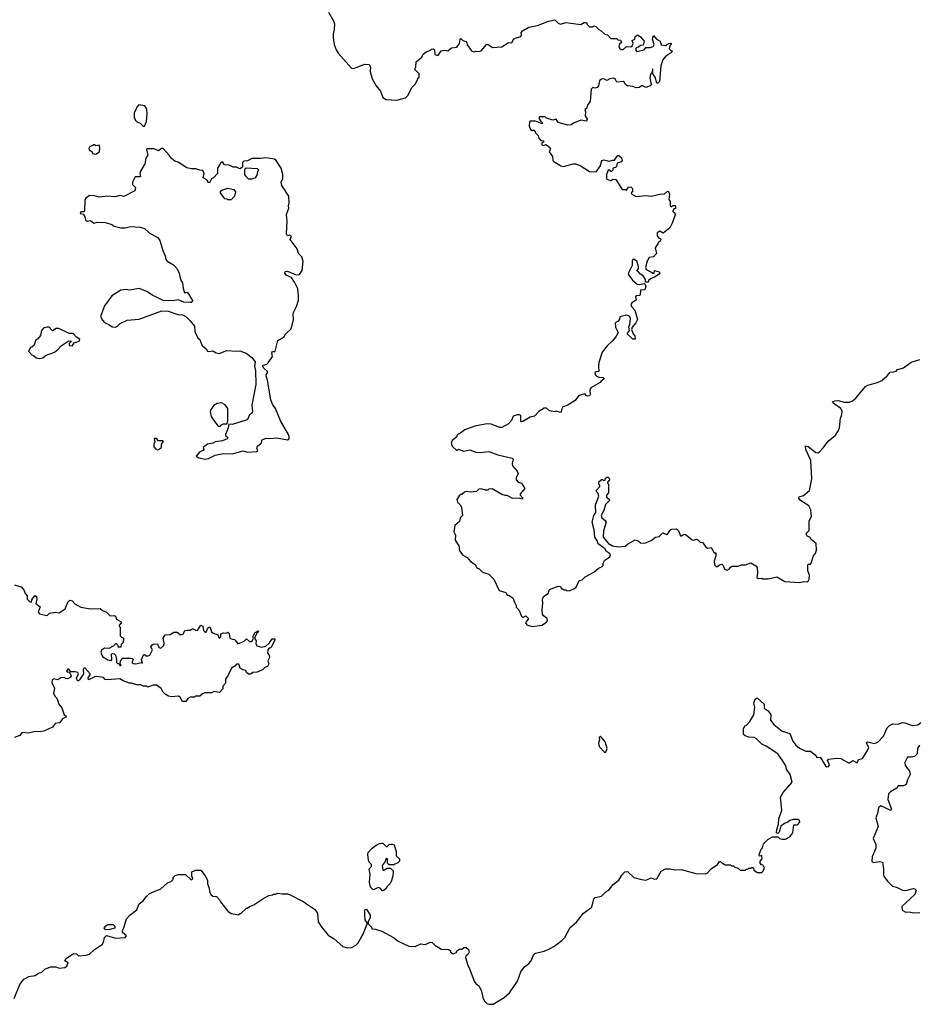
# Model space of a CAD drawing. Extents: x 1980017 to 2252640, y 74400 to 266395.
# Tile 276 of 388: x 2099582 to 2107881, y 230872 to 239965. Entities that reach past the tile are written whole.
import ezdxf

# ---------------------------------------------------------------- set-up
doc = ezdxf.new("R2010")
doc.units = 0

msp = doc.modelspace()

# ---------------------------------------------------------------- linework, layer by layer
at = {"layer": '0CON20XD'}
for points in [[(2102433.8, 240035), (2102480, 239955), (2102488.8, 239925), (2102486, 239875), (2102476.2, 239835), (2102476.1, 239796.1), (2102486.2, 239735), (2102503.8, 239685), (2102523.8, 239655), (2102645, 239517.5), (2102665, 239514), (2102697.5, 239527.5), (2102766.7, 239553.3), (2102809.5, 239549.5), (2102821.2, 239525), (2102818, 239485), (2102838, 239418), (2102873.9, 239353.9), (2102912.5, 239305), (2102937, 239247), (2102965, 239227.5), (2103065, 239220), (2103145, 239243.3), (2103166.2, 239265), (2103205, 239342.5), (2103235, 239370), (2103260, 239415), (2103260, 239425), (2103270, 239435), (2103270, 239465), (2103230, 239505), (2103241.7, 239528.3), (2103243.3, 239575), (2103295, 239620), (2103308.8, 239645), (2103335, 239668), (2103375.8, 239684.2), (2103385, 239693.3), (2103400, 239695), (2103413.3, 239685), (2103414.2, 239644.2), (2103445, 239632.5), (2103474.3, 239675.7), (2103485, 239681.2), (2103503.6, 239683.6), (2103535, 239676.7), (2103570, 239705), (2103618.3, 239711.7), (2103643.3, 239745), (2103648.3, 239781.7), (2103655, 239790), (2103673, 239773), (2103703, 239763), (2103711.7, 239751.7), (2103713, 239733), (2103755.7, 239675.7), (2103775, 239668), (2103795, 239673.3), (2103825, 239670), (2103845, 239677.5), (2103895, 239737.5), (2103915, 239732.5), (2103947, 239707), (2104035, 239712.5), (2104095, 239752.5), (2104128.3, 239751.7), (2104142.5, 239785), (2104160, 239795)], [(2104160, 239795), (2104209.3, 239810.7), (2104216.7, 239825), (2104213.3, 239845), (2104225, 239862.5), (2104285, 239895.8), (2104365, 239912.5), (2104465, 239952.5), (2104525, 239962.5), (2104555, 239932.5), (2104575, 239923.3), (2104625, 239940), (2104765, 239920), (2104795, 239937.5), (2104815, 239937.5), (2104821.7, 239921.7), (2104845, 239900), (2104875, 239900), (2104885, 239906.7), (2104901.7, 239901.7), (2104930, 239875), (2104953, 239863), (2104985, 239830), (2105010, 239825), (2105041.7, 239791.7), (2105095, 239790), (2105105, 239780), (2105130, 239775), (2105140, 239755), (2105121.7, 239738.3), (2105116.2, 239723.8), (2105121.9, 239701.9), (2105138.1, 239688.1), (2105155, 239690.6), (2105184.4, 239715.6), (2105225, 239712.5), (2105238.2, 239721.8), (2105246.2, 239745), (2105238.3, 239771.7), (2105262.5, 239785), (2105265, 239810), (2105285, 239822.5), (2105295, 239822.5), (2105315.9, 239805.9), (2105347.5, 239765), (2105339.3, 239730.7), (2105315, 239726.7), (2105297.7, 239712.3), (2105274.4, 239705.6), (2105268, 239685), (2105281.7, 239671.7), (2105347.5, 239685), (2105365, 239707.5), (2105403.6, 239706.4), (2105433, 239717), (2105440, 239735), (2105426.2, 239785), (2105435, 239820), (2105462.5, 239785), (2105496.7, 239765), (2105505, 239732.5), (2105545, 239726.7), (2105572.5, 239745), (2105587.7, 239747.7), (2105597.5, 239745), (2105597.5, 239735), (2105587, 239723), (2105580, 239695), (2105595, 239680), (2105610, 239675), (2105592.5, 239655), (2105545.8, 239624.2), (2105521.2, 239595), (2105501.7, 239538.3), (2105490, 239395), (2105475, 239380), (2105465, 239380), (2105450, 239435), (2105427.5, 239465), (2105430, 239505), (2105425, 239510), (2105421.7, 239478.3), (2105408.3, 239461.7), (2105402.1, 239427.9), (2105413.8, 239365), (2105405, 239352.5), (2105365, 239337.5), (2105335, 239352.5), (2105325, 239352.5), (2105305, 239337.5), (2105275, 239336.7), (2105245, 239347.5), (2105193.6, 239353.6), (2105176.2, 239366.2), (2105168.8, 239385), (2105155, 239393.3), (2105096.2, 239386.2), (2105082.9, 239412.9), (2105065, 239423.8), (2105033, 239417), (2105005, 239402.5), (2104975, 239417.5), (2104955, 239416.7), (2104935, 239400), (2104927, 239353), (2104915, 239340), (2104895, 239332.5), (2104875, 239340), (2104858.3, 239321.7), (2104849.3, 239210.7), (2104828.3, 239181.7), (2104817.5, 239145), (2104800, 239135), (2104807.5, 239115), (2104803.3, 239076.7), (2104822.5, 239045), (2104815, 239027.5), (2104763.9, 239036.1), (2104695, 239010), (2104675.9, 238994.1), (2104645, 238989.5), (2104555, 239016.7), (2104537.5, 239047.5), (2104505, 239036.7), (2104446.4, 239056.4), (2104435, 239066.7), (2104405, 239067.5), (2104383, 239067), (2104377.5, 239055), (2104390.7, 239030.7), (2104407.5, 239015), (2104407.5, 239002.5), (2104345, 239028.8), (2104295, 239027.5), (2104290, 239025), (2104287.5, 238985), (2104300.7, 238950.7), (2104315, 238942.5), (2104327, 238947), (2104338.3, 238938.3), (2104345, 238920), (2104370, 238895), (2104375, 238870), (2104395, 238850), (2104420, 238845), (2104420, 238835), (2104403, 238827), (2104405, 238810), (2104415, 238803.8), (2104445, 238812.5), (2104480.7, 238780.7), (2104483.3, 238775), (2104470.8, 238745), (2104501.7, 238701.7), (2104506.7, 238665), (2104514.1, 238654.1), (2104580, 238615), (2104605, 238610), (2104693, 238633), (2104715, 238633.3), (2104758.3, 238618.3), (2104845, 238562.5), (2104905, 238560), (2104946.2, 238615), (2104953.8, 238655), (2104962.5, 238665), (2104975, 238670), (2105025, 238658.1), (2105055, 238668.6), (2105075, 238666.7), (2105098.8, 238705), (2105105, 238711.2), (2105115, 238710), (2105138.7, 238688.7), (2105146, 238664), (2105137.5, 238652.5), (2105100.7, 238639.3), (2105095, 238610), (2105085, 238600), (2105060, 238595), (2105060, 238575), (2105048.3, 238561.7), (2105041.7, 238561.7), (2105028.8, 238578.8), (2105015, 238576.2), (2105000.8, 238535), (2105002.5, 238495), (2105035, 238480), (2105045, 238480), (2105058.3, 238491.7), (2105088.3, 238488.3), (2105145, 238397.5), (2105175, 238397.5), (2105185, 238390), (2105205, 238417.5), (2105225, 238420), (2105240, 238405), (2105240, 238375), (2105230, 238365), (2105235, 238352.5), (2105275, 238332.5), (2105365, 238342.5), (2105415, 238333.5), (2105505, 238355.6), (2105535, 238354), (2105565, 238380), (2105575, 238377.5), (2105582.5, 238355), (2105577.5, 238305), (2105590, 238285), (2105588.3, 238248.3), (2105595, 238240), (2105605, 238240), (2105615, 238250), (2105635, 238250), (2105640, 238225), (2105621.7, 238218.3), (2105613, 238197), (2105615, 238190), (2105630, 238185), (2105636.1, 238163.9), (2105608, 238085), (2105585, 238042.5), (2105525, 237993.3), (2105495, 238012.5), (2105470, 237995), (2105468, 237968), (2105485, 237947.5), (2105500, 237945), (2105502.5, 237935), (2105495, 237917.5), (2105480, 237910), (2105476.7, 237895), (2105450.7, 237859.3), (2105462.5, 237805), (2105436.1, 237773.9), (2105395, 237770), (2105376.7, 237735), (2105362.5, 237675), (2105367, 237657), (2105418.8, 237628.8), (2105425, 237620), (2105440, 237625), (2105445, 237647.5), (2105487, 237637), (2105492.5, 237625), (2105487.5, 237615), (2105445, 237587.5), (2105413.8, 237576.2), (2105390, 237555), (2105385, 237540), (2105361.7, 237541.7), (2105360, 237565), (2105338.3, 237598.3), (2105313.6, 237613.6), (2105295, 237640), (2105280, 237645), (2105297, 237663), (2105296.7, 237685), (2105282.5, 237735), (2105255, 237752.5), (2105245, 237750), (2105237.5, 237735), (2105237.5, 237695), (2105203, 237627), (2105202.5, 237615), (2105213.8, 237595), (2105245.8, 237555.8), (2105283, 237523), (2105305, 237520), (2105347.5, 237527.5), (2105358.3, 237518.3), (2105363, 237503), (2105355, 237470), (2105315, 237467.5), (2105311.2, 237425), (2105305, 237418.8), (2105274.3, 237415.7), (2105268.8, 237405), (2105276.1, 237373.9), (2105235, 237350.8), (2105226.7, 237335), (2105231.1, 237315), (2105261.5, 237281.5), (2105286.7, 237195), (2105271.2, 237165), (2105238, 237125), (2105233.3, 237105), (2105248, 237065), (2105263.3, 237045), (2105266.7, 237013.3), (2105245, 237013.3), (2105192.5, 237065), (2105213.3, 237095), (2105207.5, 237125), (2105217.7, 237152.3), (2105222.5, 237205), (2105215, 237227.1), (2105185, 237236), (2105125, 237220), (2105121.7, 237198.3), (2105109.3, 237180.7), (2105080, 237165), (2105083.3, 237125), (2105107.5, 237075), (2105086, 237035), (2105053.8, 236995), (2105007.3, 236952.7), (2104961.2, 236895), (2104931.7, 236798.3), (2104926.7, 236765), (2104930, 236715), (2104905, 236713.3), (2104894.2, 236705), (2104895, 236687.5), (2104905, 236676.7), (2104930, 236665), (2104969.5, 236659.5), (2104977.5, 236655), (2104976, 236644), (2104947.5, 236625), (2104942.5, 236615), (2104857.5, 236565), (2104847.5, 236545), (2104850, 236505), (2104845, 236492.5), (2104825, 236486.7), (2104812.5, 236495), (2104805, 236510), (2104745, 236493.3), (2104710.7, 236449.3), (2104637.7, 236402.3), (2104598.8, 236391.2), (2104587.7, 236372.3), (2104583.6, 236346.4), (2104575, 236337.5), (2104535, 236350), (2104525, 236342.5), (2104475, 236353.3), (2104445.9, 236375.9), (2104425, 236378), (2104375, 236346.2), (2104335, 236303.8), (2104295, 236293.8), (2104227, 236253), (2104215, 236250), (2104210, 236255), (2104209.3, 236309.3), (2104196.4, 236316.4), (2104175, 236316.7), (2104140, 236305), (2104122.5, 236265), (2104095, 236232.5), (2104035, 236200), (2104015, 236200), (2103935, 236230), (2103895, 236232.5), (2103785, 236211.2), (2103693.9, 236176.1), (2103645, 236140), (2103635, 236140), (2103620, 236125), (2103618.3, 236111.7), (2103575, 236077.5), (2103566.2, 236055), (2103576.7, 236025), (2103615, 235990), (2103625, 235990), (2103635, 236000), (2103685, 235980), (2103738.3, 235991.7), (2103795, 235972.5), (2103835, 235967.5), (2103915, 235977.5), (2103996.1, 235946.1), (2104130, 235915), (2104140, 235905), (2104130, 235865), (2104133.3, 235845), (2104176.1, 235796.1), (2104186.7, 235775), (2104166.2, 235735), (2104166, 235715), (2104184.3, 235694.3), (2104217.5, 235685), (2104247.5, 235635), (2104203.3, 235585), (2104203, 235573), (2104227, 235547), (2104221.7, 235538.3), (2104195, 235547.5), (2104133, 235543), (2104085, 235570), (2104065, 235570), (2104035, 235581.2), (2103945, 235632.5), (2103915, 235630), (2103905, 235620), (2103885, 235620), (2103845, 235632.5), (2103821.7, 235628.3), (2103801.7, 235608.3), (2103745, 235602.5), (2103705, 235607.5), (2103688.3, 235601.7), (2103665, 235580), (2103655, 235580), (2103641.7, 235568.3), (2103620, 235535), (2103625, 235510), (2103650, 235485), (2103661.7, 235461.7), (2103670, 235385), (2103650, 235365), (2103645, 235330), (2103600, 235295), (2103592.5, 235235), (2103607.5, 235205), (2103605, 235160), (2103637.5, 235105), (2103645, 235060), (2103675, 235020), (2103715, 234997.5), (2103745, 234962.5), (2103787.5, 234935), (2103805, 234903.3), (2103825, 234892.5), (2103852.5, 234865), (2103875, 234856.2), (2103913, 234843), (2103959.5, 234799.5), (2104010, 234695), (2104070, 234675), (2104085, 234650), (2104095, 234650), (2104136.4, 234626.4), (2104150, 234585), (2104167.5, 234555), (2104168.3, 234538.3), (2104192.5, 234515), (2104215, 234457.5), (2104225, 234447.5), (2104235, 234447.5), (2104255, 234460), (2104280, 234435), (2104254.4, 234395.6), (2104265, 234376.2), (2104315, 234361.2), (2104405, 234374.3), (2104447.9, 234402.1), (2104457.5, 234415), (2104454, 234435), (2104418.3, 234458.3), (2104410, 234475), (2104406, 234515), (2104413.3, 234573.3), (2104410, 234615), (2104420.5, 234639.5), (2104463, 234667), (2104476.2, 234703.8), (2104555, 234732.5), (2104575, 234730), (2104585, 234710), (2104595, 234710), (2104605, 234700), (2104625, 234700), (2104635, 234690), (2104665, 234692.5), (2104707, 234713), (2104720, 234725), (2104750, 234785), (2104775, 234792.5), (2104805, 234820), (2104885, 234862.5), (2104923.9, 234896.1), (2104960, 234915), (2104970, 234925), (2104970, 234945), (2104987, 234973), (2105032.5, 235005), (2105037.5, 235025), (2105030, 235035), (2105000, 235055), (2104990, 235075), (2104967.5, 235095), (2104923.3, 235125), (2104919.3, 235149.3)], [(2100735, 238980), (2100752.5, 239025), (2100760, 239095), (2100757, 239137), (2100738.3, 239168.3), (2100683, 239177), (2100660, 239155), (2100660, 239145), (2100637.5, 239105), (2100637.5, 239065), (2100650, 239035), (2100665, 239020), (2100695, 239010), (2100721.7, 238981.7), (2100735, 238980)], [(2101295, 235907.5), (2101325, 235913.3), (2101386.2, 235943.8), (2101465, 235960), (2101546.4, 235956.4), (2101645, 235983.3), (2101685, 235972), (2101775, 235977.5), (2101782.5, 235985), (2101772, 236005), (2101779.2, 236025), (2101813.3, 236055), (2101820, 236085), (2101855, 236101.2), (2101885, 236098), (2101955, 236104.2), (2102055, 236086.2), (2102070, 236095), (2102070, 236115), (2102060.3, 236140.3), (2101993.2, 236253.2), (2101943.6, 236375), (2101917.8, 236415), (2101902, 236455), (2101870, 236635), (2101857.5, 236675), (2101857.5, 236685), (2101871.2, 236705), (2101868.8, 236715), (2101835, 236746.7), (2101823, 236767), (2101830, 236775), (2101865, 236783.3), (2101876.7, 236795), (2101917.5, 236855), (2101908.8, 236885), (2101915, 236902.5), (2101935, 236897.5), (2101940, 236905), (2101966.4, 237003.6), (2102023.3, 237035), (2102033.3, 237056.7), (2102051.2, 237075), (2102085, 237107.5), (2102095, 237130), (2102110, 237195), (2102106.7, 237255), (2102136.7, 237315), (2102156.7, 237375), (2102157.5, 237415), (2102149.7, 237479.7), (2102120.7, 237540.7), (2102092.5, 237585), (2102042.5, 237605), (2102030, 237625), (2102035, 237640), (2102055, 237642.5), (2102135, 237610), (2102165, 237612.5), (2102191.7, 237648.3), (2102200, 237735), (2102186.7, 237775), (2102157.5, 237805), (2102145, 237847.5), (2102080, 237935), (2102092.5, 237965), (2102075, 237976.2), (2102055, 237970), (2102046.7, 237986.7), (2102052.5, 238105), (2102046.7, 238165), (2102068.8, 238225), (2102062.9, 238245), (2102070.8, 238275), (2102067.5, 238335), (2102001.2, 238435), (2101996.7, 238465), (2102013, 238497), (2102013.3, 238535), (2101997.5, 238595), (2101950, 238665), (2101935, 238675.8), (2101855, 238688.8), (2101806.7, 238683.3), (2101725, 238682.5), (2101685, 238662.5), (2101653, 238657), (2101640, 238645), (2101638.3, 238601.7), (2101615, 238587.5), (2101585, 238602.5), (2101551.7, 238601.7), (2101515, 238620), (2101473, 238623), (2101455, 238652.5), (2101435, 238640), (2101407.5, 238595), (2101407.5, 238545), (2101372.5, 238505), (2101353.3, 238495), (2101335, 238457.5), (2101325, 238462.5), (2101310, 238485), (2101277.5, 238505), (2101286.1, 238543.9), (2101272.9, 238572.9), (2101245, 238574.2), (2101207.7, 238587.7), (2101165, 238586.2), (2101125, 238598), (2101045, 238648.8), (2101015, 238657.5), (2100982.3, 238682.3), (2100963.3, 238715), (2100905.5, 238775.5), (2100892.5, 238775), (2100865, 238753.3), (2100825, 238772.5), (2100758.3, 238771.7), (2100752.5, 238765), (2100763.8, 238715), (2100745.8, 238685), (2100736.2, 238635), (2100696.2, 238565), (2100690, 238545), (2100697.5, 238515), (2100647.5, 238515), (2100622, 238465), (2100625, 238443.3), (2100650.8, 238415), (2100645.8, 238384.2), (2100545, 238332.5), (2100505, 238342.5), (2100476.7, 238333.3), (2100455, 238327.5), (2100395, 238333.8), (2100315, 238326.7), (2100273, 238337), (2100225, 238340), (2100190, 238315), (2100183, 238297), (2100180, 238195), (2100175, 238190), (2100145, 238190), (2100140, 238175), (2100168.3, 238168.3), (2100182.5, 238145), (2100190, 238115), (2100205, 238103.3), (2100235, 238110), (2100265, 238086.7), (2100296.4, 238096.4), (2100375, 238091.2), (2100433.6, 238073.6), (2100455, 238057.5), (2100515, 238043.8), (2100555, 238041.2), (2100605, 238056.2), (2100695, 238048.8), (2100735, 238036.7), (2100777.5, 237995), (2100859.5, 237949.5), (2100876, 237925), (2100904.2, 237834.2), (2100926.7, 237785), (2100931.7, 237751.7), (2100944.2, 237734.2), (2101002.3, 237702.3), (2101036.2, 237665), (2101054.1, 237624.1), (2101066.7, 237565), (2101086.2, 237535), (2101091.2, 237485), (2101103, 237443), (2101125, 237447.5), (2101135, 237442.5), (2101180, 237365), (2101166.7, 237353.3), (2101155, 237352.5), (2101097, 237357), (2101045, 237377.5), (2100995, 237370), (2100907, 237373), (2100843.9, 237403.9), (2100805, 237420), (2100755.9, 237455.9), (2100685, 237483.3), (2100595, 237466.7), (2100565, 237472.5), (2100515, 237467.5), (2100434.1, 237415.9), (2100366.4, 237323.6), (2100327.5, 237225), (2100345, 237190), (2100365, 237167.5), (2100405, 237150), (2100435, 237126.9), (2100465, 237125.5), (2100484, 237135), (2100509.3, 237160.7), (2100575, 237190), (2100685, 237200), (2100895, 237277.5), (2100953, 237273), (2101043.6, 237243.6), (2101085, 237240), (2101115, 237222.5), (2101155, 237182.5), (2101197.5, 237135), (2101200, 237085), (2101227.5, 237025), (2101243.6, 237013.6), (2101266.7, 236955), (2101303.3, 236925), (2101315, 236902.5), (2101335, 236900), (2101365, 236907.5), (2101395, 236887.5), (2101425, 236883.3), (2101495, 236910), (2101585, 236903.3), (2101615, 236906.7), (2101672.5, 236885), (2101725, 236846.7), (2101757.5, 236805), (2101750, 236765), (2101758.8, 236725), (2101763.3, 236595), (2101726.7, 236405), (2101733.3, 236345), (2101723.3, 236326.7), (2101703.3, 236315), (2101686.4, 236273.6), (2101673.6, 236266.4), (2101545, 236227.5), (2101511.7, 236228.3), (2101507.5, 236195), (2101482.5, 236135), (2101482.5, 236125), (2101502.5, 236105), (2101497.5, 236095), (2101455, 236076.7), (2101386.1, 236066.1), (2101365, 236053.3), (2101315, 236046), (2101277.5, 236015), (2101282.5, 235995), (2101277.5, 235985), (2101246.4, 235973.6), (2101210, 235935), (2101235, 235920), (2101295, 235907.5)], [(2100285, 238722.5), (2100317.5, 238745), (2100322.5, 238785), (2100316.4, 238806.4), (2100285, 238800), (2100275, 238810), (2100265, 238810), (2100251.7, 238798.3), (2100230, 238795), (2100220, 238775), (2100223.6, 238763.6), (2100250, 238745), (2100255, 238730), (2100285, 238722.5)], [(2101725, 238492.5), (2101695, 238493.3), (2101669.3, 238519.3), (2101662.5, 238535), (2101660, 238585), (2101672.5, 238597.5), (2101775, 238590), (2101790, 238575), (2101778.3, 238561.7), (2101771.7, 238528.3), (2101757.5, 238505), (2101725, 238492.5)], [(2101505, 238300), (2101497, 238307), (2101475, 238310), (2101437.5, 238365), (2101435, 238380), (2101448.3, 238391.7), (2101505, 238409.2), (2101557.9, 238397.9), (2101573.8, 238375), (2101566.7, 238335), (2101535, 238302.5), (2101505, 238300)], [(2099765, 236836.7), (2099795, 236842.5), (2099820, 236865), (2099902.5, 236895), (2099935, 236918.8), (2099965, 236952.5), (2100030, 236995), (2100055, 237000), (2100055, 236990), (2100040, 236975), (2100040, 236955), (2100065, 236953.8), (2100085, 236980), (2100130, 236995), (2100138, 237015), (2100105, 237033.3), (2100075, 237066.7), (2100038.3, 237068.3), (2099942.3, 237112.3), (2099917.7, 237112.3), (2099885, 237092.5), (2099854.4, 237124.4), (2099835, 237126.4), (2099805, 237118.8), (2099783.3, 237095), (2099775, 237048.8), (2099746.7, 237013.3), (2099727, 237003), (2099715, 236960), (2099695, 236940), (2099681.7, 236938.3), (2099662.5, 236905), (2099695, 236870), (2099710, 236865), (2099733, 236843), (2099765, 236836.7)], [(2104919.3, 235149.3), (2104893.3, 235185), (2104888, 235255), (2104870, 235325), (2104883.3, 235385), (2104902.5, 235415), (2104900, 235485), (2104930, 235565), (2104920, 235595), (2104908.3, 235608.3), (2104908.3, 235621.7), (2104940, 235655), (2104940, 235665), (2104930, 235675), (2104931.7, 235698.3), (2104955, 235720), (2104965, 235720), (2104975, 235710), (2104988.3, 235711.7), (2104990, 235725), (2105005, 235740), (2105015, 235740), (2105025, 235730), (2105027.5, 235715), (2105010, 235695), (2105010, 235685), (2105020, 235675), (2105020, 235595), (2105000, 235575), (2105000, 235555), (2105026.4, 235536.4), (2105027.5, 235525), (2104993, 235487), (2104977.3, 235432.7), (2104951.2, 235385), (2104956.7, 235365), (2104989.5, 235339.5), (2104998, 235325), (2104972.5, 235245), (2104971.2, 235185), (2105019.2, 235129.2), (2105055, 235106.7), (2105115, 235097.5), (2105175, 235103.8), (2105195, 235122.5), (2105265, 235162.5), (2105293.6, 235153.6), (2105315, 235133.3), (2105355, 235130.8), (2105413.3, 235155), (2105452.5, 235185), (2105488.8, 235191.2), (2105520, 235225), (2105555, 235210), (2105565, 235212.5), (2105595, 235257.5), (2105605, 235260), (2105645, 235262.5), (2105655, 235257.5), (2105666.7, 235245), (2105685, 235200), (2105695, 235197.5), (2105705, 235207.5), (2105725, 235212.5), (2105740, 235205), (2105793, 235163), (2105805, 235160), (2105835, 235167.5), (2105845, 235162.5), (2105865, 235140), (2105886.4, 235136.4), (2105917, 235097), (2105935, 235083.3), (2105969.3, 235089.3), (2105995, 235042.5), (2106010, 235040), (2106010, 235015), (2105994.5, 234965.5), (2106000, 234930), (2106015, 234915.8), (2106025.8, 234914.2), (2106045, 234931.2), (2106066, 234936), (2106077.5, 234925), (2106091.4, 234891.4), (2106115, 234882), (2106137.5, 234895), (2106145, 234910), (2106163, 234917), (2106215, 234918.8), (2106248.3, 234931.7), (2106285, 234931.2), (2106335, 234950), (2106380.3, 234920.3), (2106391.2, 234905), (2106396.7, 234855), (2106390, 234815), (2106403, 234803), (2106435, 234807.5), (2106445, 234802.5), (2106495, 234802.5), (2106575, 234820), (2106648.3, 234778.3), (2106785, 234766.7), (2106825, 234777.5), (2106855, 234772.5), (2106865, 234780), (2106873, 234797), (2106876.7, 234835), (2106861.2, 234875), (2106860.7, 234929.3), (2106865, 234937.5), (2106885, 234937.5), (2106892.5, 234945), (2106913.8, 235015), (2106931.2, 235038.8), (2106939.2, 235065), (2106937.7, 235127.7), (2106892.5, 235165), (2106880, 235185), (2106854, 235195), (2106844.3, 235215), (2106855, 235228.8), (2106873.8, 235246.2), (2106873.9, 235336.1), (2106893.6, 235376.4), (2106889.1, 235439.1), (2106870, 235475), (2106793.6, 235523.6), (2106777.1, 235545), (2106781.3, 235558.7), (2106819.6, 235570.4), (2106875, 235616.2), (2106898.8, 235725), (2106889.6, 235895), (2106842.9, 235995), (2106840, 236030), (2106865, 236023.8), (2106935, 235968), (2106955, 235966), (2106965, 235970), (2107005.8, 236015), (2107048.3, 236071.7), (2107115, 236129.2), (2107145, 236170), (2107154.4, 236195), (2107162.5, 236285), (2107175, 236317.5), (2107176.8, 236346.8), (2107165, 236373.8), (2107093.3, 236425), (2107087.5, 236435), (2107110, 236445), (2107145, 236447.1), (2107192.6, 236432.6), (2107245, 236431.9), (2107273.8, 236445), (2107305, 236469.2), (2107391.8, 236578.2), (2107415, 236590.4), (2107505, 236613.3), (2107545, 236634.4), (2107594.2, 236675), (2107621.7, 236708.3), (2107655, 236712.5), (2107675, 236720), (2107690, 236735), (2107745, 236750), (2107815, 236802.2), (2107895, 236826.8)], [(2101435, 236210), (2101440.7, 236219.3), (2101465, 236232.5), (2101498.3, 236231.7), (2101502.5, 236265), (2101503.3, 236375), (2101479.3, 236409.3), (2101445, 236426.2), (2101405, 236420), (2101375, 236402.5), (2101345.9, 236364.1), (2101340, 236345), (2101350.9, 236300.9), (2101375, 236263.3), (2101415, 236212.5), (2101435, 236210)], [(2100855, 235991.4), (2100865, 235994.3), (2100891.2, 236015), (2100891.2, 236045), (2100905.8, 236065), (2100906, 236075), (2100865, 236076.7), (2100845, 236096.7), (2100823.3, 236096.7), (2100831.2, 236065), (2100820.8, 236045), (2100821.2, 236021.2), (2100838.1, 235998.1), (2100855, 235991.4)], [(2099535, 234746), (2099596.2, 234726.2), (2099624, 234694), (2099631.4, 234665), (2099650, 234645), (2099650, 234615), (2099675, 234587.5), (2099690, 234585), (2099693.3, 234606.7), (2099721.7, 234648.3), (2099738.3, 234638.3), (2099740, 234615), (2099730, 234575), (2099771.7, 234541.7), (2099751.2, 234495), (2099765, 234478.8), (2099835, 234464), (2099857, 234483), (2099915, 234492.5), (2099945, 234486.7), (2100002.5, 234525), (2100028.8, 234591.2), (2100045, 234603.3), (2100065, 234597.5), (2100091.2, 234571.2), (2100145, 234541.2), (2100235, 234523.3), (2100326.4, 234526.4), (2100345, 234507.5), (2100383, 234493), (2100418.3, 234458.3), (2100455, 234462.5), (2100465, 234457.5), (2100475, 234430), (2100517.5, 234405), (2100517.5, 234395), (2100500, 234375), (2100500, 234365), (2100510, 234355), (2100510, 234275), (2100521.7, 234261.7), (2100540, 234255), (2100537, 234213), (2100520, 234195), (2100515, 234170), (2100491.7, 234171.7), (2100490, 234185), (2100475, 234200), (2100465, 234200), (2100445, 234180), (2100405, 234157.5), (2100365, 234160), (2100338.3, 234141.7), (2100330, 234125), (2100338.8, 234095), (2100350.8, 234080.8), (2100394.3, 234054.3), (2100425, 234047.5), (2100433, 234057), (2100430, 234105), (2100435, 234112.5), (2100455, 234110), (2100466, 234096), (2100476.7, 234055), (2100475, 234030), (2100485, 234020), (2100498.3, 234018.3), (2100505, 234000), (2100515, 234000), (2100520, 234005), (2100510, 234015), (2100512.5, 234045), (2100535, 234070), (2100605, 234070), (2100620, 234065), (2100630, 234055), (2100620, 234035), (2100620, 234025), (2100628.3, 234018.3), (2100655, 234016.7), (2100705, 234030), (2100717, 234023), (2100707.5, 234055), (2100725, 234100), (2100735, 234102.5), (2100756.4, 234086.4), (2100783.3, 234095), (2100807.5, 234145), (2100793.8, 234175), (2100800.7, 234189.3), (2100815, 234197.5), (2100855, 234200), (2100867, 234167), (2100885, 234160), (2100913.3, 234185), (2100916.7, 234206.7), (2100907.5, 234255), (2100925, 234283.3), (2100971.7, 234288.3), (2101005, 234307.5), (2101035, 234307.5), (2101065, 234287.5), (2101083, 234287), (2101090, 234290), (2101106.7, 234323.3), (2101125, 234328.8), (2101155, 234326.7), (2101175, 234338.8), (2101185, 234340), (2101205, 234326.7), (2101225, 234323.3), (2101255, 234372.5), (2101272.5, 234365), (2101280, 234325), (2101295, 234310), (2101305, 234310), (2101315, 234340), (2101330, 234355), (2101340, 234355), (2101353.3, 234313.3), (2101365, 234302.5), (2101413, 234283), (2101425, 234252.5), (2101440, 234265), (2101440, 234295), (2101465, 234302.5), (2101495, 234300), (2101505, 234310), (2101517, 234297), (2101523.3, 234253.3), (2101543.6, 234243.6), (2101565, 234242.5), (2101572.5, 234235), (2101595, 234202.5), (2101653.3, 234225), (2101675, 234246.7), (2101705, 234221.2), (2101725, 234223.8), (2101737.5, 234245), (2101740, 234255), (2101733.8, 234265), (2101743.3, 234285), (2101757.5, 234305), (2101785, 234320), (2101790, 234315), (2101771.2, 234298.8), (2101750, 234255), (2101765, 234230), (2101763.3, 234205), (2101773, 234183), (2101815, 234170), (2101855, 234180), (2101889.3, 234210.7), (2101913.6, 234246.4), (2101938.3, 234248.3), (2101937.5, 234235), (2101900, 234165), (2101885, 234160), (2101873, 234147), (2101870, 234115), (2101887, 234097), (2101890, 234075), (2101872.5, 234045), (2101882.5, 234015), (2101869.5, 233990.5), (2101845, 233982.5), (2101825, 233962.5), (2101775, 233940), (2101735, 233937.5), (2101715, 233920), (2101695, 233920), (2101677.5, 233935), (2101670, 233955), (2101645, 233960), (2101617.5, 233977.5), (2101605, 234012.5), (2101585, 234012.5), (2101570, 233995), (2101537.5, 233975), (2101508.3, 233911.7), (2101482.5, 233875), (2101481.7, 233838.3), (2101458.3, 233811.7), (2101456.7, 233785), (2101426.7, 233753.3), (2101375, 233760), (2101351.7, 233748.3), (2101290.7, 233749.3), (2101269.3, 233740.7), (2101245, 233717.5), (2101205, 233717.5), (2101195, 233710), (2101155, 233707.5), (2101133.6, 233696.4), (2101115, 233670), (2101085, 233670), (2101065, 233710), (2101047, 233717), (2100985, 233713.3), (2100955, 233717.5), (2100925, 233737.5), (2100907.5, 233755), (2100889.3, 233789.3), (2100845, 233818.8), (2100815, 233820), (2100765, 233802.5), (2100755, 233810), (2100720.7, 233810.7), (2100701.7, 233821.7), (2100665, 233822.5), (2100615, 233838.8), (2100595, 233838.8), (2100538.3, 233858.3), (2100505, 233878.6), (2100385, 233868), (2100372, 233872), (2100355, 233890), (2100295, 233898.8), (2100274.2, 233895.8), (2100218.3, 233868.3), (2100213.6, 233886.4), (2100233.8, 233915), (2100232.5, 233925), (2100185, 233975.5), (2100174.6, 233975.4), (2100168.6, 233965), (2100171.2, 233925), (2100135, 233870), (2100125, 233860), (2100115, 233860), (2100107.5, 233885), (2100126.2, 233925), (2100118, 233935), (2100095, 233941.9), (2100053, 233943), (2100035, 233966.2), (2100025, 233968), (2100015, 233950), (2100022.3, 233942.3), (2100039.3, 233939.3), (2100048, 233928), (2100056.7, 233905), (2100049.3, 233890.7), (2100025, 233877.5), (2100005, 233880), (2099995, 233890), (2099963, 233887), (2099935, 233870), (2099895, 233877.5), (2099882.5, 233865), (2099877.5, 233845), (2099901.7, 233791.7), (2099892.5, 233745), (2099907, 233717), (2099925, 233700), (2099943.9, 233643.9), (2099970.7, 233610.7), (2099993.3, 233545), (2100007.5, 233535), (2100010, 233525), (2099978.8, 233511.2)], [(2099530, 230925), (2099583.3, 231056.7), (2099620, 231105), (2099665, 231130), (2099725, 231140), (2099755, 231160), (2099785, 231170), (2099813, 231197), (2099865, 231217.5), (2099915, 231217.5), (2099947, 231207), (2099998.3, 231211.7), (2100016.7, 231225), (2100030, 231255), (2100000, 231275), (2100010, 231295), (2100078.3, 231341.7), (2100105, 231337.5), (2100125, 231320), (2100196.4, 231326.4), (2100225, 231336.2), (2100272.7, 231377.3), (2100343.3, 231425), (2100356.2, 231445), (2100365, 231490), (2100382.5, 231507.5), (2100465, 231483.8), (2100555, 231490), (2100567.5, 231505), (2100530, 231535), (2100530, 231555), (2100545, 231580), (2100569.3, 231660.7), (2100597.5, 231695), (2100662.5, 231745), (2100685, 231800), (2100723, 231827), (2100753, 231867), (2100780, 231895), (2100885, 231940), (2100945, 231992.5), (2100985, 232010), (2101000, 232025), (2101000, 232045), (2101018.3, 232061.7), (2101045, 232072.5), (2101111.7, 232071.7), (2101165, 232022.5), (2101180, 232035), (2101170, 232055), (2101170, 232095), (2101208.3, 232111.7), (2101255, 232110), (2101295, 232060), (2101315, 232020), (2101316.7, 231985), (2101332.5, 231945), (2101333.6, 231913.6), (2101347, 231887), (2101365, 231872.5), (2101398.3, 231868.3), (2101430, 231835), (2101435, 231820), (2101503.6, 231733.6), (2101535, 231712.5), (2101605, 231700), (2101615, 231710), (2101625, 231710), (2101675, 231760), (2101685, 231760), (2101703, 231777), (2101745, 231790), (2101835, 231852.5), (2101883, 231877), (2101917, 231883), (2101925, 231890), (2101945, 231890), (2101965, 231900), (2102005, 231892.5), (2102055, 231892.5), (2102075, 231887.5), (2102205, 231820), (2102220, 231805), (2102305, 231752.5), (2102332.5, 231715), (2102337.5, 231635), (2102365, 231590), (2102430.7, 231510.7), (2102485, 231477.5), (2102565, 231407.5), (2102607, 231393), (2102645, 231397.5), (2102685, 231417.5), (2102708.3, 231441.7), (2102732.5, 231482.5), (2102755, 231520), (2102790, 231615), (2102790, 231625), (2102773, 231653), (2102770, 231695), (2102770, 231745), (2102785, 231750), (2102817.5, 231695), (2102820, 231675), (2102800, 231635), (2102800, 231615), (2102830, 231585), (2102835, 231570), (2102867, 231567), (2102925, 231546.7), (2103035, 231488.8), (2103077.5, 231455), (2103175, 231410), (2103235, 231407.5), (2103285, 231430), (2103325, 231423.3), (2103376.4, 231446.4), (2103392.5, 231442.5), (2103425, 231410), (2103435, 231410), (2103475, 231382.5), (2103545, 231380), (2103560, 231365), (2103560, 231355), (2103585, 231340), (2103615, 231350), (2103620, 231365), (2103645, 231382.5), (2103665, 231382.5), (2103685, 231396), (2103705.6, 231395.6), (2103727.3, 231377.3), (2103732.5, 231355), (2103723, 231337), (2103701.7, 231318.3), (2103700, 231305), (2103720, 231235), (2103740, 231195), (2103777.5, 231085), (2103793.6, 231063.6), (2103825, 231040), (2103847.5, 230995), (2103857.5, 230935), (2103873, 230903), (2103895, 230880), (2103913, 230873), (2103955, 230872.5), (2104056.1, 230933.9), (2104105, 230977.5), (2104180, 231085), (2104208.8, 231171.2), (2104242.3, 231217.7), (2104285, 231250), (2104306.2, 231275), (2104330, 231335), (2104345, 231345.7), (2104425, 231363.3), (2104461.7, 231378.3), (2104515, 231407.5), (2104589.3, 231460.7), (2104615, 231490), (2104665, 231582.5), (2104725, 231632.5), (2104787.5, 231715), (2104865, 231770), (2104883.6, 231846.4), (2104895, 231857.5), (2104955, 231870), (2104997, 231913), (2105023, 231927), (2105062.3, 231977.7), (2105115, 232017.5), (2105143.9, 232066.1), (2105170, 232095), (2105195, 232097.5), (2105255, 232043.3), (2105325, 232024), (2105365, 232020), (2105415, 232040), (2105445, 232027.5), (2105465, 232032.5), (2105505, 232102.5), (2105547, 232123), (2105585, 232123.3), (2105635, 232113.8), (2105693.6, 232116.4), (2105725, 232106.7), (2105825, 232080), (2105911.7, 232078.3), (2105930, 232085), (2105967, 232123), (2106026.4, 232163.6), (2106045, 232190), (2106055, 232190), (2106075, 232170), (2106085, 232170), (2106095, 232160), (2106145, 232160), (2106155, 232150), (2106175, 232150), (2106185, 232140), (2106218.3, 232128.3), (2106235, 232110), (2106285, 232110), (2106295, 232120), (2106305, 232120), (2106315, 232130), (2106335, 232130), (2106345, 232140), (2106358.3, 232128.3), (2106361.7, 232111.7), (2106395, 232090), (2106435, 232090), (2106448.3, 232101.7), (2106460, 232135), (2106450, 232145), (2106448.3, 232158.3), (2106431.7, 232161.7), (2106420, 232175), (2106420, 232195), (2106437.5, 232215), (2106437, 232247), (2106415, 232240), (2106410, 232255), (2106430, 232305), (2106441.7, 232318.3), (2106450, 232355), (2106490, 232395), (2106535, 232420), (2106585, 232420), (2106600, 232405), (2106625, 232396.7), (2106655, 232397.5), (2106695, 232417.5), (2106722.5, 232455), (2106731.7, 232528.3), (2106765, 232530), (2106786.4, 232553.6), (2106785, 232570), (2106775, 232580), (2106725, 232580), (2106695, 232570), (2106677, 232553), (2106645, 232542.5), (2106611.7, 232518.3), (2106597, 232463), (2106585, 232450), (2106570, 232455), (2106573, 232487), (2106590, 232535), (2106593.8, 232585), (2106620, 232665), (2106607.5, 232785), (2106631.7, 232828.3), (2106716.7, 232925), (2106698.8, 232995), (2106663.3, 233045), (2106656.7, 233075), (2106625.8, 233125), (2106585, 233186.2), (2106477, 233257), (2106436.2, 233276.2), (2106387.5, 233325), (2106365, 233336.7), (2106315, 233340), (2106282.3, 233352.3), (2106266.7, 233365), (2106266.2, 233415), (2106277.5, 233442.5), (2106295, 233450), (2106326.4, 233483.6), (2106362.5, 233545), (2106370, 233615), (2106363, 233653), (2106375, 233690), (2106385, 233700), (2106395, 233700), (2106457.5, 233645), (2106458.3, 233608.3), (2106495, 233582.5), (2106507.5, 233565), (2106517.5, 233545), (2106516.7, 233495), (2106546.2, 233455), (2106625, 233396.2), (2106693, 233373), (2106721.2, 233301.2), (2106750, 233265), (2106785, 233237.5), (2106840.7, 233210.7), (2106885, 233211.2), (2106927.5, 233175), (2106942.5, 233152.5), (2106973.8, 233153.8), (2107024, 233074), (2107035, 233065.7), (2107051.7, 233068.3), (2107061.4, 233085), (2107043.3, 233125), (2107052.5, 233135), (2107124.1, 233145.9)], [(2099978.8, 233511.2), (2099948.3, 233471.7), (2099910, 233465), (2099885, 233432.5), (2099805.8, 233394.2), (2099762.3, 233387.7), (2099725, 233390.8), (2099662.3, 233377.7), (2099605, 233383.3), (2099583.3, 233355), (2099535, 233337.5)], [(2107124.1, 233145.9), (2107165, 233143.8), (2107235, 233103.3), (2107245, 233102.5), (2107275, 233122.5), (2107317.5, 233102.5), (2107327, 233133), (2107365, 233142.5), (2107412.5, 233215), (2107422.5, 233245), (2107403.3, 233285), (2107407, 233293), (2107415, 233296.7), (2107475, 233281.2), (2107506.1, 233293.9), (2107560.7, 233349.3), (2107593.3, 233425), (2107615, 233446.7), (2107645, 233462.5), (2107695, 233460), (2107735, 233473.3), (2107755, 233472.5), (2107825, 233446.7), (2107875, 233453.3), (2107905, 233473.3)], [(2104985, 233197.5), (2104995, 233200), (2105006.2, 233235), (2104988.8, 233295), (2104945, 233350), (2104933.6, 233336.4), (2104937.5, 233315), (2104926.7, 233285), (2104933.6, 233253.6), (2104985, 233197.5)], [(2107892.5, 233265), (2107873.3, 233235), (2107870, 233185), (2107845, 233161.2), (2107815, 233153.8), (2107780, 233155), (2107757.5, 233105), (2107758.3, 233078.3), (2107800, 233025), (2107806.2, 232995), (2107780, 232945), (2107768.3, 232901.7), (2107745, 232890), (2107695, 232890), (2107683, 232867), (2107622.5, 232835), (2107606.7, 232815), (2107600.8, 232765), (2107632.5, 232675), (2107628.3, 232661.7), (2107535, 232703.8), (2107514.2, 232685.8), (2107504.1, 232635.9), (2107487.5, 232595), (2107510, 232515), (2107463.3, 232405), (2107487, 232347), (2107490, 232315), (2107453.3, 232235), (2107452.5, 232195), (2107465, 232183.3), (2107525, 232192.5), (2107550, 232185), (2107560, 232125), (2107558.3, 232068.3), (2107565, 232050), (2107595, 232010), (2107643, 231963), (2107680, 231955), (2107735, 231927.5), (2107765, 231923.3), (2107835, 231942.5), (2107848.3, 231938.3), (2107860, 231925), (2107850, 231885), (2107730, 231775), (2107731.7, 231741.7), (2107765, 231722.5), (2107795, 231727.5), (2107835, 231717.5), (2107895, 231720)], [(2102931.7, 231921.7), (2102910, 231945), (2102895, 231950), (2102845, 231930), (2102823, 231953), (2102813, 231997), (2102820, 232075), (2102810, 232125), (2102830, 232145), (2102830, 232165), (2102810, 232185), (2102803, 232203), (2102797.5, 232255), (2102800, 232275), (2102837, 232313), (2102875, 232342.5), (2102905, 232357.5), (2102925, 232360), (2102935, 232360), (2102965, 232330), (2102975, 232330), (2102993, 232347), (2103008.3, 232351.7), (2103025, 232352.5), (2103040, 232345), (2103060, 232285), (2103060, 232245), (2103090, 232215), (2103090, 232195), (2103075, 232180), (2103035, 232160), (2102995, 232160), (2102980, 232175), (2102980, 232215), (2102965, 232220), (2102958.3, 232191.7), (2102930, 232155), (2102935, 232110), (2102945, 232110), (2102975, 232130), (2103005, 232130), (2103030, 232105), (2103027.5, 232055), (2103012.5, 232005), (2103003, 231987), (2102975, 231960), (2102970, 231945), (2102945, 231922.5), (2102931.7, 231921.7)], [(2100375, 231560), (2100360, 231575), (2100370, 231585), (2100370, 231595), (2100395, 231610), (2100445, 231610), (2100460, 231595), (2100460, 231575), (2100415, 231562.5), (2100375, 231560)]]:
    msp.add_lwpolyline(points, dxfattribs=at)

doc.saveas('drawing.dxf')
